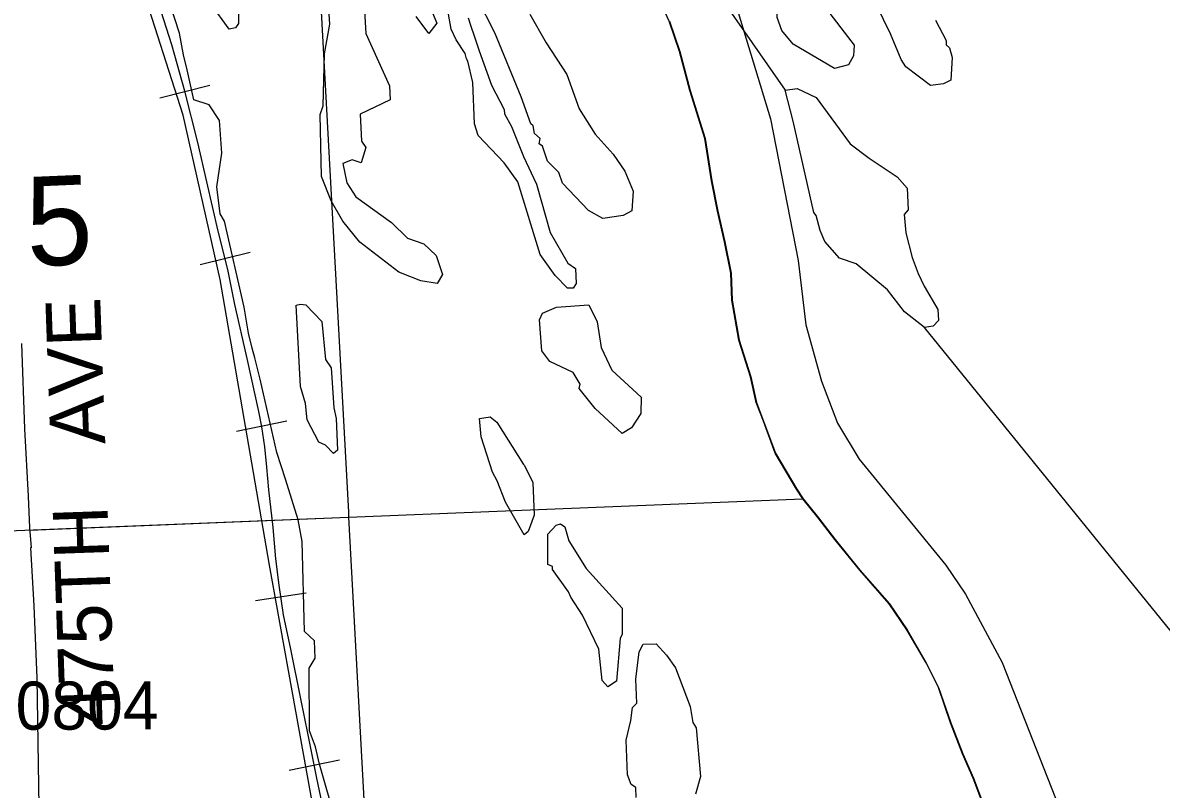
# Model space of a CAD drawing. Extents: x 128.7 to 185.5, y -21.4 to 12.6.
# Drawn here: x 171.309 to 172.968, y 4.23 to 5.346 of the extents above; entities that cross this region are included whole.
import ezdxf

# ---------------------------------------------------------------- set-up
doc = ezdxf.new("R2010")
doc.units = 0
for name, color, linetype in [('tdCoClipBndry', 7, 'Continuous'), ('tdCoCoBndry', 7, 'Continuous'), ('tdCoHydroRiver', 7, 'Continuous'), ('tdCoRRCL', 7, 'Continuous'), ('tdCoSecRdNmbr', 7, 'Continuous'), ('tdCoSecRdTxt', 7, 'Continuous'), ('tdCoSecRteBand', 7, 'Continuous'), ('tdCoSectLine', 7, 'Continuous'), ('tdCoSectLinePart', 7, 'Continuous'), ('tdCoSectNmbr', 7, 'Continuous'), ('tdCoStBndry', 7, 'Continuous'), ('tdCoStBndryPart', 7, 'Continuous'), ('tdCoTwpBndryShd', 7, 'Continuous')]:
    doc.layers.add(name, color=color, linetype=linetype)

msp = doc.modelspace()

# ---------------------------------------------------------------- linework, layer by layer
at = {"layer": 'tdCoClipBndry'}
msp.add_lwpolyline([(172.3444, 5.3843), (172.3985, 5.2066), (172.4387, 5.0005), (172.4499, 4.9064), (172.4728, 4.8248), (172.4958, 4.7636), (172.5275, 4.711), (172.6538, 4.5566), (172.6824, 4.5146), (172.7359, 4.415), (172.8348, 4.1631), (172.8594, 4.0856), (172.893, 3.9407), (172.9355, 3.7028), (172.9407, 3.6429), (172.9416, 3.2713), (172.9338, 3.1045), (172.9109, 3.0184)], dxfattribs=at)
at = {"layer": 'tdCoCoBndry'}
for p, q in [((172.2514, 5.3487), (172.2661, 5.3045)), ((172.2661, 5.3045), (172.2812, 5.248)), ((172.2812, 5.248), (172.3032, 5.1777)), ((172.3032, 5.1777), (172.3129, 5.1162)), ((172.3129, 5.1162), (172.3218, 5.0722)), ((172.3218, 5.0722), (172.332, 5.0275)), ((172.332, 5.0275), (172.341, 4.9816)), ((172.341, 4.9816), (172.3424, 4.9425)), ((172.3424, 4.9425), (172.3527, 4.8842)), ((172.3527, 4.8842), (172.3698, 4.8309)), ((172.3698, 4.8309), (172.3781, 4.7937)), ((172.3781, 4.7937), (172.3884, 4.7661)), ((172.3884, 4.7661), (172.4058, 4.7199)), ((172.4058, 4.7199), (172.4366, 4.6674)), ((172.4366, 4.6674), (172.446, 4.6532)), ((172.446, 4.6532), (172.4683, 4.6256)), ((172.4683, 4.6256), (172.4925, 4.5942)), ((172.4925, 4.5942), (172.5287, 4.5496)), ((172.5287, 4.5496), (172.5717, 4.5002)), ((172.5717, 4.5002), (172.5975, 4.4624)), ((172.5975, 4.4624), (172.6253, 4.4143)), ((172.6253, 4.4143), (172.6432, 4.3784)), ((172.6432, 4.3784), (172.6609, 4.3271)), ((172.6609, 4.3271), (172.6785, 4.2819)), ((172.6785, 4.2819), (172.6941, 4.2467)), ((172.6941, 4.2467), (172.7219, 4.1731))]:
    msp.add_line(p, q, dxfattribs=at)
for points in [[(172.7215, 4.1731), (172.6937, 4.2467), (172.6781, 4.2819), (172.6605, 4.3271), (172.6429, 4.3784), (172.625, 4.4143), (172.5971, 4.4624), (172.5713, 4.5002), (172.5284, 4.5496), (172.4922, 4.5942), (172.4679, 4.6256), (172.4456, 4.6532), (172.4362, 4.6674), (172.4054, 4.7199), (172.388, 4.7661), (172.3777, 4.7937), (172.3694, 4.8309), (172.3523, 4.8842), (172.3421, 4.9425), (172.3406, 4.9816), (172.3316, 5.0275), (172.3214, 5.0722), (172.3125, 5.1162), (172.3028, 5.1777), (172.2808, 5.248), (172.2657, 5.3045), (172.251, 5.3487)], [(172.2514, 5.3487), (172.2661, 5.3045), (172.2812, 5.248), (172.3032, 5.1777), (172.3129, 5.1162), (172.3218, 5.0722), (172.332, 5.0275), (172.341, 4.9816), (172.3424, 4.9425), (172.3527, 4.8842), (172.3698, 4.8309), (172.3781, 4.7937), (172.3884, 4.7661), (172.4058, 4.7199), (172.4366, 4.6674), (172.446, 4.6532), (172.4683, 4.6256), (172.4925, 4.5942), (172.5287, 4.5496), (172.5717, 4.5002), (172.5975, 4.4624), (172.6253, 4.4143), (172.6432, 4.3784), (172.6609, 4.3271), (172.6785, 4.2819), (172.6941, 4.2467), (172.7219, 4.1731)]]:
    msp.add_lwpolyline(points, dxfattribs=at)
at = {"layer": 'tdCoHydroRiver'}
for points in [[(172.0093, 5.837), (172.42, 5.2485), (172.4373, 5.2508), (172.4647, 5.2377), (172.5146, 5.1701), (172.5423, 5.1491), (172.5828, 5.1222), (172.5977, 5.1054), (172.5989, 5.0739), (172.5929, 5.0674), (172.5955, 5.0406), (172.6048, 5.0047), (172.6136, 4.9813), (172.6222, 4.9627), (172.6424, 4.9287), (172.6431, 4.913), (172.6355, 4.9048), (172.6229, 4.9027), (172.5936, 4.9253), (172.5687, 4.9575), (172.523, 4.9952), (172.499, 5.0037), (172.4775, 5.0281), (172.4706, 5.0437), (172.465, 5.0656), (172.4617, 5.0702), (172.4313, 5.2032), (172.42, 5.2485)], [(172.4914, 5.2797), (172.4316, 5.3153), (172.4151, 5.3352), (172.408, 5.3539), (172.4067, 5.387), (172.409, 5.4092), (172.397, 5.434), (172.396, 5.4608), (172.4165, 5.4616), (172.4295, 5.451), (172.4646, 5.4413), (172.4743, 5.4354), (172.4765, 5.4197), (172.4752, 5.4133), (172.4752, 5.3723), (172.5201, 5.314), (172.5191, 5.2982), (172.5118, 5.2853), (172.4914, 5.2797)], [(171.765, 4.1841), (171.7412, 4.2669), (171.7355, 4.2919), (171.7267, 4.3153), (171.7263, 4.4069), (171.7352, 4.4214), (171.7343, 4.4466), (171.7195, 4.4603), (171.716, 4.5912), (171.7101, 4.6225), (171.692, 4.6819), (171.6794, 4.7208), (171.6548, 4.8273), (171.6472, 4.8585), (171.6435, 4.8726), (171.6379, 4.8945), (171.6317, 4.9322), (171.6032, 5.0574), (171.5965, 5.0682), (171.5918, 5.1075), (171.5993, 5.1567), (171.5959, 5.2039), (171.5808, 5.227), (171.5584, 5.2341), (171.5488, 5.2779), (171.5433, 5.2998), (171.5373, 5.3311), (171.5103, 5.4154)], [(171.8442, 5.2341), (171.8008, 5.2135), (171.8024, 5.174), (171.809, 5.1648), (171.802, 5.1425), (171.7892, 5.1467), (171.7752, 5.1414), (171.781, 5.1132), (171.7944, 5.0932), (171.8464, 5.0558), (171.8694, 5.033), (171.8934, 5.0244), (171.9114, 5.0077), (171.9204, 4.9797), (171.913, 4.9668), (171.8892, 4.9706), (171.8571, 4.9835), (171.8002, 5.0271), (171.7753, 5.0577), (171.7584, 5.0871), (171.7443, 5.1228), (171.7424, 5.2128), (171.7467, 5.2256), (171.7485, 5.3014), (171.7563, 5.3444), (171.7521, 5.4105)], [(171.8041, 5.4141), (171.8089, 5.3306), (171.8434, 5.2546), (171.8442, 5.2341)], [(171.6097, 5.3371), (171.583, 5.374)], [(171.6239, 5.3787), (171.6236, 5.3455), (171.6191, 5.339), (171.6097, 5.3371)], [(171.8986, 5.3783), (171.9125, 5.3457), (171.9005, 5.331), (171.8822, 5.3556)], [(172.1541, 5.0614), (172.1331, 5.0732), (172.0953, 5.1128), (172.0899, 5.1284), (172.0735, 5.1451), (172.0663, 5.1669), (172.0615, 5.1699), (172.0628, 5.1778), (172.0546, 5.1854), (172.0526, 5.1964), (172.0493, 5.1994), (172.0351, 5.2384), (171.9968, 5.3316), (171.9711, 5.3827)], [(171.958, 5.3538), (171.9617, 5.3413), (171.9669, 5.3273), (171.9741, 5.3055), (171.9918, 5.2556), (172.0106, 5.22), (172.0108, 5.2137), (172.021, 5.1952), (172.0385, 5.1516), (172.0574, 5.1113), (172.0775, 5.041), (172.103, 4.9962), (172.1143, 4.9888), (172.1152, 4.9667), (172.1107, 4.9602), (172.1028, 4.9599), (172.0847, 4.9782), (172.063, 5.0089), (172.0304, 5.115), (172.0104, 5.1427), (171.9726, 5.1822), (171.9672, 5.1994), (171.9648, 5.2593), (171.9573, 5.2906), (171.9556, 5.2937), (171.9537, 5.3015), (171.9403, 5.3215), (171.9334, 5.337), (171.9294, 5.359)], [(172.0478, 5.3588), (172.0716, 5.3171), (172.1018, 5.2709), (172.1195, 5.2211), (172.143, 5.1841), (172.1694, 5.1551), (172.1862, 5.1305), (172.1984, 5.101), (172.1963, 5.0725), (172.1839, 5.0657), (172.1541, 5.0614)], [(172.6313, 5.2552), (172.5956, 5.2822), (172.5888, 5.293), (172.5732, 5.3303), (172.5526, 5.3721)], [(172.6387, 5.3502), (172.6541, 5.3208), (172.6543, 5.3145), (172.6592, 5.3099), (172.6629, 5.2959), (172.6611, 5.2626), (172.6502, 5.2575), (172.6313, 5.2552)], [(171.7616, 4.7193), (171.7501, 4.7315), (171.7404, 4.7358), (171.7234, 4.7683), (171.7209, 4.7919), (171.7136, 4.8169), (171.7074, 4.9351), (171.7137, 4.9369), (171.7216, 4.9356), (171.7447, 4.9113), (171.75, 4.8562), (171.7583, 4.8439), (171.7622, 4.7856), (171.7659, 4.77), (171.7677, 4.7243), (171.7616, 4.7193)], [(172.1821, 4.7482), (172.1428, 4.7846), (172.1195, 4.8137), (172.1209, 4.8201), (172.1107, 4.8371), (172.0769, 4.8531), (172.0653, 4.8685), (172.0619, 4.9141), (172.0663, 4.9238), (172.0865, 4.9324), (172.1337, 4.9358), (172.1457, 4.9111), (172.1519, 4.8734), (172.1674, 4.8408), (172.21, 4.8014), (172.2093, 4.7777), (172.1959, 4.7567), (172.1821, 4.7482)], [(173.4023, 3.9429), (172.6229, 4.9027)], [(172.0394, 4.6006), (172.0122, 4.6485), (172, 4.6796), (171.9932, 4.692), (171.977, 4.7434), (171.9744, 4.7702), (171.9901, 4.7724), (171.9998, 4.7649), (172.0385, 4.7032), (172.0402, 4.7017), (172.0522, 4.6769), (172.054, 4.6296), (172.0455, 4.6056), (172.0394, 4.6006)], [(172.1616, 4.3795), (172.1534, 4.3887), (172.1485, 4.4343), (172.1244, 4.4839), (172.1076, 4.5101), (172.1042, 4.5178), (172.0808, 4.5501), (172.0806, 4.5548), (172.0742, 4.5577), (172.0741, 4.6019), (172.0862, 4.615), (172.0924, 4.6169), (172.0989, 4.6124), (172.1044, 4.5921), (172.1297, 4.552), (172.1825, 4.494), (172.1823, 4.4561), (172.1794, 4.4497), (172.1739, 4.3879), (172.1616, 4.3795)], [(172.2026, 4.2185), (172.2021, 4.2327), (172.1956, 4.2372), (172.1903, 4.2512), (172.1883, 4.3016), (172.1951, 4.3303), (172.1975, 4.3494), (172.2036, 4.3559), (172.2023, 4.3906), (172.207, 4.4303), (172.2129, 4.4415), (172.2318, 4.4423), (172.2467, 4.4255), (172.26, 4.407), (172.2812, 4.351), (172.2852, 4.3275), (172.2903, 4.3198), (172.2962, 4.249), (172.2893, 4.2234)]]:
    msp.add_lwpolyline(points, dxfattribs=at)
at = {"layer": 'tdCoRRCL'}
for p, q in [((171.5816, 5.2553), (171.509, 5.2365)), ((171.6403, 5.0118), (171.5674, 4.994)), ((171.6939, 4.7661), (171.6204, 4.7512)), ((171.7222, 4.5157), (171.648, 4.5049)), ((171.7707, 4.2727), (171.6972, 4.2577))]:
    msp.add_line(p, q, dxfattribs=at)
for points in [[(171.1884, 1.9649), (171.3367, 2.1316), (171.5099, 2.3702), (171.5345, 2.409), (171.641, 2.6782), (171.771, 2.9136), (171.8157, 3.0242), (171.8314, 3.11), (171.8405, 3.2327), (171.8635, 3.6293), (171.8532, 3.7347), (171.8141, 3.8501), (171.7508, 4.1019), (171.6687, 4.5567), (171.5968, 4.9724), (171.5427, 5.2119), (171.4809, 5.4045)], [(171.7516, 4.1793), (171.7377, 4.2467), (171.7248, 4.3096), (171.7144, 4.362), (171.6994, 4.4341), (171.6889, 4.4842), (171.6826, 4.5275), (171.6777, 4.566), (171.6737, 4.6116), (171.6677, 4.6661), (171.6648, 4.6994), (171.6617, 4.7288), (171.6572, 4.7581), (171.6528, 4.7802), (171.6362, 4.8578), (171.6182, 4.9364), (171.6077, 4.9873), (171.594, 5.0431), (171.5773, 5.1147), (171.5644, 5.1721), (171.545, 5.247), (171.5264, 5.3144), (171.5109, 5.3629)], [(171.7516, 4.1793), (171.7377, 4.2467), (171.7248, 4.3096), (171.7144, 4.362), (171.6994, 4.4341), (171.6889, 4.4842), (171.6826, 4.5275), (171.6777, 4.566), (171.6737, 4.6116), (171.6677, 4.6661), (171.6648, 4.6994), (171.6617, 4.7288), (171.6572, 4.7581), (171.6528, 4.7802), (171.6362, 4.8578), (171.6182, 4.9364), (171.6077, 4.9873), (171.594, 5.0431), (171.5773, 5.1147), (171.5644, 5.1721), (171.545, 5.247), (171.5264, 5.3144), (171.5109, 5.3629)]]:
    msp.add_lwpolyline(points, dxfattribs=at)
at = {"layer": 'tdCoSecRteBand'}
msp.add_lwpolyline([(171.3074, 4.8792), (171.3116, 4.7552), (171.3168, 4.6569), (171.3168, 4.6568), (171.3168, 4.6567), (171.3189, 4.6114), (171.3213, 4.5821), (171.3205, 4.582), (171.3254, 4.4975), (171.3254, 4.4972), (171.3254, 4.4969), (171.3294, 4.3926), (171.3294, 4.3923), (171.3294, 4.392), (171.3316, 4.2667), (171.3316, 4.2666), (171.3316, 4.2666), (171.3338, 4.1138)], dxfattribs=at)
at = {"layer": 'tdCoSectLine'}
for points in [[(172.4456, 4.6532), (172.4362, 4.6674), (172.4054, 4.7199), (172.388, 4.7661), (172.3777, 4.7937), (172.3694, 4.8309), (172.3523, 4.8842), (172.3421, 4.9425), (172.3406, 4.9816), (172.3316, 5.0275), (172.3214, 5.0722), (172.3125, 5.1162), (172.3028, 5.1777), (172.2808, 5.248), (172.2657, 5.3045), (172.251, 5.3487), (172.2006, 5.4573), (172.1552, 5.5083), (172.1131, 5.5469), (172.0765, 5.5911), (172.041, 5.6405)], [(171.7295, 5.6298), (171.7837, 4.6338), (171.7838, 4.6263)], [(171.7838, 4.6263), (172.4456, 4.6532)], [(172.8408, 3.6427), (172.8371, 3.6852), (172.8279, 3.7266), (172.8204, 3.7692), (172.8113, 3.8185), (172.8037, 3.8683), (172.7946, 3.9232), (172.7871, 3.9606), (172.7764, 4.0024), (172.7621, 4.0629), (172.7418, 4.1265), (172.7215, 4.1731), (172.6937, 4.2467), (172.6781, 4.2819), (172.6605, 4.3271), (172.6429, 4.3784), (172.625, 4.4143), (172.5971, 4.4624), (172.5713, 4.5002), (172.5284, 4.5496), (172.4922, 4.5942), (172.4679, 4.6256), (172.4456, 4.6532)], [(170.7793, 4.5863), (171.7838, 4.6263)], [(171.7838, 4.6263), (171.838, 3.6251)]]:
    msp.add_lwpolyline(points, dxfattribs=at)
at = {"layer": 'tdCoSectLinePart'}
for points in [[(172.4456, 4.6532), (172.4362, 4.6674), (172.4054, 4.7199), (172.388, 4.7661), (172.3777, 4.7937), (172.3694, 4.8309), (172.3523, 4.8842), (172.3421, 4.9425), (172.3406, 4.9816), (172.3316, 5.0275), (172.3214, 5.0722), (172.3125, 5.1162), (172.3028, 5.1777), (172.2808, 5.248), (172.2657, 5.3045), (172.251, 5.3487), (172.2006, 5.4573), (172.1552, 5.5083), (172.1131, 5.5469), (172.0765, 5.5911), (172.041, 5.6405)], [(171.7295, 5.6298), (171.7837, 4.6338), (171.7838, 4.6263)], [(171.7838, 4.6263), (172.4456, 4.6532)], [(172.8408, 3.6427), (172.8371, 3.6852), (172.8279, 3.7266), (172.8204, 3.7692), (172.8113, 3.8185), (172.8037, 3.8683), (172.7946, 3.9232), (172.7871, 3.9606), (172.7764, 4.0024), (172.7621, 4.0629), (172.7418, 4.1265), (172.7215, 4.1731), (172.6937, 4.2467), (172.6781, 4.2819), (172.6605, 4.3271), (172.6429, 4.3784), (172.625, 4.4143), (172.5971, 4.4624), (172.5713, 4.5002), (172.5284, 4.5496), (172.4922, 4.5942), (172.4679, 4.6256), (172.4456, 4.6532)], [(171.3191, 4.6078), (171.7838, 4.6263)], [(171.7838, 4.6263), (171.838, 3.6251)]]:
    msp.add_lwpolyline(points, dxfattribs=at)
at = {"layer": 'tdCoStBndry'}
msp.add_lwpolyline([(172.7215, 4.1731), (172.6937, 4.2467), (172.6781, 4.2819), (172.6605, 4.3271), (172.6429, 4.3784), (172.625, 4.4143), (172.5971, 4.4624), (172.5713, 4.5002), (172.5284, 4.5496), (172.4922, 4.5942), (172.4679, 4.6256), (172.4456, 4.6532), (172.4362, 4.6674), (172.4054, 4.7199), (172.388, 4.7661), (172.3777, 4.7937), (172.3694, 4.8309), (172.3523, 4.8842), (172.3421, 4.9425), (172.3406, 4.9816), (172.3316, 5.0275), (172.3214, 5.0722), (172.3125, 5.1162), (172.3028, 5.1777), (172.2808, 5.248), (172.2657, 5.3045), (172.251, 5.3487)], dxfattribs=at)
at = {"layer": 'tdCoStBndryPart'}
msp.add_lwpolyline([(172.7215, 4.1731), (172.6937, 4.2467), (172.6781, 4.2819), (172.6605, 4.3271), (172.6429, 4.3784), (172.625, 4.4143), (172.5971, 4.4624), (172.5713, 4.5002), (172.5284, 4.5496), (172.4922, 4.5942), (172.4679, 4.6256), (172.4456, 4.6532), (172.4362, 4.6674), (172.4054, 4.7199), (172.388, 4.7661), (172.3777, 4.7937), (172.3694, 4.8309), (172.3523, 4.8842), (172.3421, 4.9425), (172.3406, 4.9816), (172.3316, 5.0275), (172.3214, 5.0722), (172.3125, 5.1162), (172.3028, 5.1777), (172.2808, 5.248), (172.2657, 5.3045), (172.251, 5.3487)], dxfattribs=at)
at = {"layer": 'tdCoTwpBndryShd'}
msp.add_lwpolyline([(172.7215, 4.1731), (172.6937, 4.2467), (172.6781, 4.2819), (172.6605, 4.3271), (172.6429, 4.3784), (172.625, 4.4143), (172.5971, 4.4624), (172.5713, 4.5002), (172.5284, 4.5496), (172.4922, 4.5942), (172.4679, 4.6256), (172.4456, 4.6532), (172.4362, 4.6674), (172.4054, 4.7199), (172.388, 4.7661), (172.3777, 4.7937), (172.3694, 4.8309), (172.3523, 4.8842), (172.3421, 4.9425), (172.3406, 4.9816), (172.3316, 5.0275), (172.3214, 5.0722), (172.3125, 5.1162), (172.3028, 5.1777), (172.2808, 5.248), (172.2657, 5.3045), (172.251, 5.3487)], dxfattribs=at)

# ---------------------------------------------------------------- texts
at = {"layer": 'tdCoSecRdNmbr'}
msp.add_text('0804', height=0.07, rotation=0.1291, dxfattribs=at).set_placement((171.2988, 4.317))
at = {"layer": 'tdCoSecRdTxt'}
msp.add_text('475TH   AVE', height=0.08, rotation=92, dxfattribs=at).set_placement((171.4437, 4.3234))
at = {"layer": 'tdCoSectNmbr'}
msp.add_text('5', height=0.13, rotation=2.4174, dxfattribs=at).set_placement((171.3163, 4.9916))

doc.saveas('drawing.dxf')
